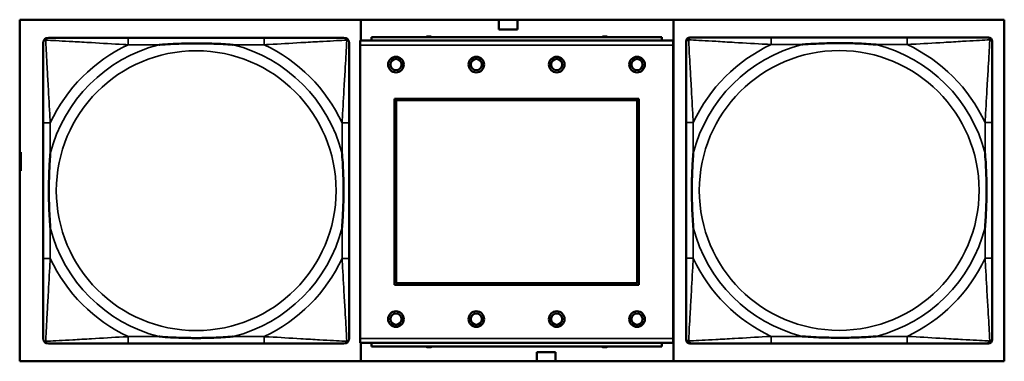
# Model space of a CAD drawing. Header units: inches. Extents: x 1.9 to 64.4, y 1.6 to 69.2.
# Tile 277 of 328: x 49.8 to 52, y 52.7 to 53.5. Entities that reach past the tile are written whole.
import ezdxf

# ---------------------------------------------------------------- set-up
doc = ezdxf.new("R2010")
doc.units = ezdxf.units.IN
doc.header["$MEASUREMENT"] = 0
doc.layers.add('Visible (ANSI)', color=7, linetype='Continuous', lineweight=50)
doc.layers.add('Visible Narrow (ANSI)', color=7, linetype='Continuous', lineweight=35)

msp = doc.modelspace()

# ---------------------------------------------------------------- linework, layer by layer
at = {"layer": 'Visible (ANSI)'}
for p, q in [((49.7505, 52.7318), (49.7505, 53.4968)), ((49.7505, 53.4968), (51.9556, 53.4968)), ((50.5146, 53.4968), (50.5146, 53.4499)), ((50.8236, 53.4751), (50.8236, 53.4968)), ((50.8656, 53.4968), (50.8656, 53.4751)), ((51.2146, 52.7318), (51.2146, 53.4968)), ((51.9556, 53.4968), (51.9556, 52.7318)), ((50.8656, 53.4751), (50.8236, 53.4751)), ((50.2978, 53.4564), (49.9938, 53.4564)), ((51.1887, 53.4579), (50.5387, 53.4579)), ((50.5387, 53.4499), (50.5387, 53.4579)), ((51.1887, 53.4579), (51.1887, 53.4499)), ((51.2512, 53.4569), (51.2551, 53.4569)), ((51.7378, 53.4569), (51.4338, 53.4569)), ((51.9165, 53.4569), (51.9204, 53.4569)), ((51.2142, 53.4499), (50.5132, 53.4499)), ((50.5132, 53.4399), (50.5132, 53.4499)), ((50.5132, 53.4399), (50.5132, 52.7829)), ((51.2142, 53.4499), (51.2142, 53.4399)), ((51.2142, 52.7829), (51.2142, 53.4399)), ((51.2433, 52.7798), (51.2433, 53.449)), ((51.9283, 53.449), (51.9283, 53.4451)), ((50.5902, 52.9029), (50.5902, 53.3199)), ((50.5902, 53.3199), (51.1372, 53.3199)), ((51.1372, 53.3199), (51.1372, 52.9029)), ((50.5938, 53.3163), (51.1336, 53.3163)), ((50.5938, 52.9065), (50.5938, 53.3163)), ((51.1336, 53.3163), (51.1336, 52.9065)), ((49.8033, 53.2658), (49.8033, 52.9619)), ((50.4883, 52.9619), (50.4883, 53.2658)), ((51.2433, 53.2664), (51.2433, 52.9624)), ((51.9283, 52.9624), (51.9283, 53.2664)), ((49.7505, 53.2001), (49.7531, 53.2001)), ((49.7531, 53.2001), (49.7531, 53.1581)), ((49.7531, 53.1581), (49.7505, 53.1581)), ((51.1372, 52.9029), (50.5902, 52.9029)), ((51.1336, 52.9065), (50.5938, 52.9065)), ((49.9938, 52.7713), (50.2978, 52.7713)), ((50.5132, 52.7729), (50.5132, 52.7829)), ((50.5132, 52.7729), (51.2142, 52.7729)), ((50.5146, 52.7729), (50.5146, 52.7318)), ((50.5387, 52.7729), (50.5387, 52.7649)), ((51.1887, 52.7649), (51.1887, 52.7729)), ((51.2142, 52.7829), (51.2142, 52.7729)), ((51.9204, 52.7719), (51.2512, 52.7719)), ((51.4338, 52.7719), (51.7378, 52.7719)), ((51.9283, 52.7837), (51.9283, 52.7798)), ((51.1887, 52.7649), (50.5387, 52.7649)), ((50.9086, 52.7318), (50.9086, 52.7521)), ((50.9086, 52.7521), (50.9506, 52.7521)), ((50.9506, 52.7521), (50.9506, 52.7318)), ((51.9556, 52.7318), (49.7505, 52.7318))]:
    msp.add_line(p, q, dxfattribs=at)
for centre, radius in [((50.5932, 53.3963), 0.0175), ((50.5932, 53.3963), 0.0125), ((50.7732, 53.3963), 0.0175), ((50.7732, 53.3963), 0.0125), ((50.9532, 53.3963), 0.0175), ((50.9532, 53.3963), 0.0125), ((51.1332, 53.3963), 0.0175), ((51.1332, 53.3963), 0.0125), ((50.5932, 52.8263), 0.0175), ((50.5932, 52.8263), 0.0125), ((50.7732, 52.8263), 0.0175), ((50.7732, 52.8263), 0.0125), ((50.9532, 52.8263), 0.0175), ((50.9532, 52.8263), 0.0125), ((51.1332, 52.8263), 0.0175), ((51.1332, 52.8263), 0.0125)]:
    msp.add_circle(centre, radius, dxfattribs=at)
for centre, radius, start, end in [((49.8151, 53.4446), 0.0118, 90, 180), ((50.4765, 53.4446), 0.0118, 0, 90), ((50.6671, 53.442), 0.0175, 65.4758, 114.5242), ((51.0608, 53.442), 0.0175, 65.4758, 114.5242), ((51.2512, 53.449), 0.00787, 90, 180), ((51.2551, 53.4451), 0.0118, 90, 180), ((51.9165, 53.4451), 0.0118, 0, 90), ((51.9204, 53.449), 0.00787, 0, 90), ((49.8151, 52.7831), 0.0118, 180, 270), ((50.4765, 52.7831), 0.0118, 270, 360), ((51.2551, 52.7837), 0.0118, 180, 270), ((51.2512, 52.7798), 0.00787, 180, 270), ((51.9165, 52.7837), 0.0118, 270, 360), ((51.9204, 52.7798), 0.00787, 270, 0), ((50.6671, 52.7806), 0.0175, 243.5005, 296.4995), ((51.0608, 52.7806), 0.0175, 243.5005, 296.4995)]:
    msp.add_arc(centre, radius, start, end, dxfattribs=at)
for points, knots in [([(49.9938, 53.4564), (49.9903, 53.4564), (49.9867, 53.4564), (49.9831, 53.4564), (49.9499, 53.4564), (49.9162, 53.4564), (49.8853, 53.4564), (49.8584, 53.4564), (49.8328, 53.4564), (49.8194, 53.4564), (49.8178, 53.4564), (49.8163, 53.4564), (49.8151, 53.4564)], [0, 0, 0, 0, 0.0272471, 0.0272471, 0.0272471, 0.2790553, 0.2790553, 0.2790553, 0.4988354, 0.4988354, 0.4988354, 0.5252205, 0.5252205, 0.5252205, 0.5252205]), ([(50.4765, 53.4564), (50.4616, 53.4564), (50.42, 53.4564), (50.3794, 53.4564), (50.3528, 53.4564), (50.325, 53.4564), (50.2978, 53.4564)], [-0.5252205, -0.5252205, -0.5252205, -0.5252205, -0.20743, -0.20743, -0.20743, 0, 0, 0, 0]), ([(51.4338, 53.4569), (51.4303, 53.4569), (51.4267, 53.4569), (51.4231, 53.4569), (51.3899, 53.4569), (51.3562, 53.4569), (51.3253, 53.4569), (51.2984, 53.4569), (51.2728, 53.4569), (51.2594, 53.4569), (51.2578, 53.4569), (51.2563, 53.4569), (51.2551, 53.4569)], [0, 0, 0, 0, 0.0272471, 0.0272471, 0.0272471, 0.2790553, 0.2790553, 0.2790553, 0.4988354, 0.4988354, 0.4988354, 0.5252205, 0.5252205, 0.5252205, 0.5252205]), ([(51.9165, 53.4569), (51.9016, 53.4569), (51.86, 53.4569), (51.8194, 53.4569), (51.7928, 53.4569), (51.765, 53.4569), (51.7378, 53.4569)], [-0.5252205, -0.5252205, -0.5252205, -0.5252205, -0.20743, -0.20743, -0.20743, 0, 0, 0, 0]), ([(49.8033, 53.4446), (49.8033, 53.4297), (49.8033, 53.3881), (49.8033, 53.3474), (49.8033, 53.3209), (49.8033, 53.293), (49.8033, 53.2658)], [-0.5252205, -0.5252205, -0.5252205, -0.5252205, -0.20743, -0.20743, -0.20743, 0, 0, 0, 0]), ([(50.0631, 53.4406), (50.0635, 53.4407), (50.0639, 53.4407), (50.0804, 53.4419), (50.0965, 53.4428), (50.1195, 53.4435), (50.1262, 53.4436), (50.1353, 53.4437), (50.1378, 53.4438), (50.1419, 53.4438), (50.1435, 53.4438), (50.1466, 53.4438), (50.1481, 53.4438), (50.1517, 53.4438), (50.1538, 53.4438), (50.1599, 53.4437), (50.1641, 53.4437), (50.1738, 53.4434), (50.1794, 53.4433), (50.1992, 53.4426), (50.2132, 53.4418), (50.2277, 53.4407), (50.2281, 53.4407), (50.2286, 53.4406)], [-0.416114, -0.416114, -0.416114, -0.416114, -0.4127691, -0.4127691, -0.2896446, -0.2896446, -0.2388934, -0.2388934, -0.2201881, -0.2201881, -0.2080204, -0.2080204, -0.196499, -0.196499, -0.1809939, -0.1809939, -0.149741, -0.149741, -0.1073162, -0.1073162, 0, 0, 0.0033356, 0.0033356, 0.0033356, 0.0033356]), ([(50.4883, 53.2658), (50.4883, 53.2694), (50.4883, 53.273), (50.4883, 53.2766), (50.4883, 53.3098), (50.4883, 53.3435), (50.4883, 53.3744), (50.4883, 53.4013), (50.4883, 53.4268), (50.4883, 53.4403), (50.4883, 53.4419), (50.4883, 53.4433), (50.4883, 53.4446)], [0, 0, 0, 0, 0.0272471, 0.0272471, 0.0272471, 0.2790553, 0.2790553, 0.2790553, 0.4988354, 0.4988354, 0.4988354, 0.5252205, 0.5252205, 0.5252205, 0.5252205]), ([(51.2433, 53.4451), (51.2433, 53.4302), (51.2433, 53.3886), (51.2433, 53.348), (51.2433, 53.3214), (51.2433, 53.2936), (51.2433, 53.2664)], [-0.5252205, -0.5252205, -0.5252205, -0.5252205, -0.20743, -0.20743, -0.20743, 0, 0, 0, 0]), ([(51.5031, 53.4412), (51.5035, 53.4412), (51.5039, 53.4412), (51.5204, 53.4425), (51.5365, 53.4433), (51.5595, 53.444), (51.5662, 53.4442), (51.5753, 53.4443), (51.5778, 53.4443), (51.5819, 53.4443), (51.5835, 53.4443), (51.5866, 53.4443), (51.5881, 53.4443), (51.5917, 53.4443), (51.5938, 53.4443), (51.5999, 53.4443), (51.6041, 53.4442), (51.6138, 53.444), (51.6194, 53.4438), (51.6392, 53.4431), (51.6532, 53.4423), (51.6677, 53.4412), (51.6681, 53.4412), (51.6686, 53.4412)], [-0.416114, -0.416114, -0.416114, -0.416114, -0.4127691, -0.4127691, -0.2896446, -0.2896446, -0.2388934, -0.2388934, -0.2201881, -0.2201881, -0.2080204, -0.2080204, -0.196499, -0.196499, -0.1809939, -0.1809939, -0.149741, -0.149741, -0.1073162, -0.1073162, 0, 0, 0.0033356, 0.0033356, 0.0033356, 0.0033356]), ([(51.9283, 53.2664), (51.9283, 53.2699), (51.9283, 53.2735), (51.9283, 53.2771), (51.9283, 53.3103), (51.9283, 53.344), (51.9283, 53.3749), (51.9283, 53.4018), (51.9283, 53.4274), (51.9283, 53.4408), (51.9283, 53.4424), (51.9283, 53.4439), (51.9283, 53.4451)], [0, 0, 0, 0, 0.0272471, 0.0272471, 0.0272471, 0.2790553, 0.2790553, 0.2790553, 0.4988354, 0.4988354, 0.4988354, 0.5252205, 0.5252205, 0.5252205, 0.5252205]), ([(49.819, 53.0311), (49.819, 53.0315), (49.819, 53.032), (49.8177, 53.0485), (49.8169, 53.0645), (49.8162, 53.0875), (49.816, 53.0942), (49.8159, 53.1034), (49.8159, 53.1058), (49.8159, 53.1099), (49.8159, 53.1115), (49.8159, 53.1147), (49.8159, 53.1162), (49.8159, 53.1198), (49.8159, 53.1218), (49.8159, 53.128), (49.816, 53.1321), (49.8162, 53.1418), (49.8164, 53.1474), (49.8171, 53.1672), (49.8179, 53.1812), (49.819, 53.1957), (49.819, 53.1962), (49.819, 53.1966)], [-0.416114, -0.416114, -0.416114, -0.416114, -0.4127691, -0.4127691, -0.2896446, -0.2896446, -0.2388934, -0.2388934, -0.2201881, -0.2201881, -0.2080204, -0.2080204, -0.196499, -0.196499, -0.1809939, -0.1809939, -0.149741, -0.149741, -0.1073162, -0.1073162, 0, 0, 0.0033356, 0.0033356, 0.0033356, 0.0033356]), ([(50.4726, 53.1966), (50.4726, 53.1962), (50.4726, 53.1957), (50.4739, 53.1792), (50.4747, 53.1632), (50.4755, 53.1402), (50.4756, 53.1335), (50.4757, 53.1243), (50.4757, 53.1219), (50.4757, 53.1178), (50.4758, 53.1162), (50.4758, 53.113), (50.4758, 53.1115), (50.4757, 53.1079), (50.4757, 53.1059), (50.4757, 53.0997), (50.4756, 53.0956), (50.4754, 53.0859), (50.4752, 53.0803), (50.4745, 53.0605), (50.4737, 53.0465), (50.4726, 53.032), (50.4726, 53.0315), (50.4726, 53.0311)], [-0.416114, -0.416114, -0.416114, -0.416114, -0.4127691, -0.4127691, -0.2896446, -0.2896446, -0.2388934, -0.2388934, -0.2201881, -0.2201881, -0.2080204, -0.2080204, -0.196499, -0.196499, -0.1809939, -0.1809939, -0.149741, -0.149741, -0.1073162, -0.1073162, 0, 0, 0.0033356, 0.0033356, 0.0033356, 0.0033356]), ([(51.259, 53.0317), (51.259, 53.0321), (51.259, 53.0325), (51.2577, 53.049), (51.2569, 53.0651), (51.2562, 53.088), (51.256, 53.0947), (51.2559, 53.1039), (51.2559, 53.1064), (51.2559, 53.1105), (51.2559, 53.1121), (51.2559, 53.1152), (51.2559, 53.1167), (51.2559, 53.1203), (51.2559, 53.1224), (51.2559, 53.1285), (51.256, 53.1327), (51.2562, 53.1424), (51.2564, 53.148), (51.2571, 53.1678), (51.2579, 53.1818), (51.259, 53.1963), (51.259, 53.1967), (51.259, 53.1972)], [-0.416114, -0.416114, -0.416114, -0.416114, -0.4127691, -0.4127691, -0.2896446, -0.2896446, -0.2388934, -0.2388934, -0.2201881, -0.2201881, -0.2080204, -0.2080204, -0.196499, -0.196499, -0.1809939, -0.1809939, -0.149741, -0.149741, -0.1073162, -0.1073162, 0, 0, 0.0033356, 0.0033356, 0.0033356, 0.0033356]), ([(51.9126, 53.1972), (51.9126, 53.1967), (51.9126, 53.1963), (51.9139, 53.1798), (51.9147, 53.1637), (51.9155, 53.1408), (51.9156, 53.1341), (51.9157, 53.1249), (51.9157, 53.1224), (51.9157, 53.1183), (51.9158, 53.1167), (51.9158, 53.1136), (51.9158, 53.1121), (51.9157, 53.1085), (51.9157, 53.1065), (51.9157, 53.1003), (51.9156, 53.0961), (51.9154, 53.0864), (51.9152, 53.0808), (51.9145, 53.0611), (51.9137, 53.047), (51.9126, 53.0325), (51.9126, 53.0321), (51.9126, 53.0317)], [-0.416114, -0.416114, -0.416114, -0.416114, -0.4127691, -0.4127691, -0.2896446, -0.2896446, -0.2388934, -0.2388934, -0.2201881, -0.2201881, -0.2080204, -0.2080204, -0.196499, -0.196499, -0.1809939, -0.1809939, -0.149741, -0.149741, -0.1073162, -0.1073162, 0, 0, 0.0033356, 0.0033356, 0.0033356, 0.0033356]), ([(49.8033, 52.9619), (49.8033, 52.9347), (49.8033, 52.9068), (49.8033, 52.8803), (49.8033, 52.8396), (49.8033, 52.798), (49.8033, 52.7831)], [3.9382945, 3.9382945, 3.9382945, 3.9382945, 4.1457245, 4.1457245, 4.1457245, 4.463515, 4.463515, 4.463515, 4.463515]), ([(50.4883, 52.7831), (50.4883, 52.798), (50.4883, 52.8396), (50.4883, 52.8803), (50.4883, 52.9068), (50.4883, 52.9347), (50.4883, 52.9619)], [-0.5252205, -0.5252205, -0.5252205, -0.5252205, -0.20743, -0.20743, -0.20743, 0, 0, 0, 0]), ([(51.2433, 52.9624), (51.2433, 52.9352), (51.2433, 52.9074), (51.2433, 52.8808), (51.2433, 52.8402), (51.2433, 52.7986), (51.2433, 52.7837)], [3.9382945, 3.9382945, 3.9382945, 3.9382945, 4.1457245, 4.1457245, 4.1457245, 4.463515, 4.463515, 4.463515, 4.463515]), ([(51.9283, 52.7837), (51.9283, 52.7986), (51.9283, 52.8402), (51.9283, 52.8808), (51.9283, 52.9074), (51.9283, 52.9352), (51.9283, 52.9624)], [-0.5252205, -0.5252205, -0.5252205, -0.5252205, -0.20743, -0.20743, -0.20743, 0, 0, 0, 0]), ([(49.8151, 52.7713), (49.83, 52.7713), (49.8716, 52.7713), (49.9122, 52.7713), (49.9388, 52.7713), (49.9666, 52.7713), (49.9938, 52.7713)], [-0.5252205, -0.5252205, -0.5252205, -0.5252205, -0.20743, -0.20743, -0.20743, 0, 0, 0, 0]), ([(50.2286, 52.7871), (50.2281, 52.7871), (50.2277, 52.787), (50.2132, 52.7859), (50.1992, 52.7851), (50.1794, 52.7844), (50.1738, 52.7843), (50.1641, 52.7841), (50.1599, 52.784), (50.1538, 52.7839), (50.1517, 52.7839), (50.1481, 52.7839), (50.1466, 52.7839), (50.1435, 52.7839), (50.1419, 52.7839), (50.1378, 52.7839), (50.1353, 52.784), (50.1262, 52.7841), (50.1195, 52.7842), (50.0965, 52.7849), (50.0804, 52.7858), (50.0639, 52.787), (50.0635, 52.7871), (50.0631, 52.7871)], [-0.4149464, -0.4149464, -0.4149464, -0.4149464, -0.41162, -0.41162, -0.3046026, -0.3046026, -0.2622958, -0.2622958, -0.23113, -0.23113, -0.215668, -0.215668, -0.2041787, -0.2041787, -0.1920448, -0.1920448, -0.1733916, -0.1733916, -0.1227817, -0.1227817, 0, 0, 0.0033356, 0.0033356, 0.0033356, 0.0033356]), ([(50.2978, 52.7713), (50.325, 52.7713), (50.3528, 52.7713), (50.3794, 52.7713), (50.42, 52.7713), (50.4616, 52.7713), (50.4765, 52.7713)], [3.9382945, 3.9382945, 3.9382945, 3.9382945, 4.1457245, 4.1457245, 4.1457245, 4.463515, 4.463515, 4.463515, 4.463515]), ([(51.2551, 52.7719), (51.27, 52.7719), (51.3116, 52.7719), (51.3522, 52.7719), (51.3788, 52.7719), (51.4066, 52.7719), (51.4338, 52.7719)], [-0.5252205, -0.5252205, -0.5252205, -0.5252205, -0.20743, -0.20743, -0.20743, 0, 0, 0, 0]), ([(51.6686, 52.7876), (51.6681, 52.7876), (51.6677, 52.7876), (51.6532, 52.7865), (51.6392, 52.7857), (51.6194, 52.785), (51.6138, 52.7848), (51.6041, 52.7846), (51.5999, 52.7845), (51.5938, 52.7845), (51.5917, 52.7845), (51.5881, 52.7845), (51.5866, 52.7845), (51.5835, 52.7845), (51.5819, 52.7845), (51.5778, 52.7845), (51.5753, 52.7845), (51.5662, 52.7846), (51.5595, 52.7848), (51.5365, 52.7855), (51.5204, 52.7863), (51.5039, 52.7876), (51.5035, 52.7876), (51.5031, 52.7876)], [-0.4149464, -0.4149464, -0.4149464, -0.4149464, -0.41162, -0.41162, -0.3046026, -0.3046026, -0.2622958, -0.2622958, -0.23113, -0.23113, -0.215668, -0.215668, -0.2041787, -0.2041787, -0.1920448, -0.1920448, -0.1733916, -0.1733916, -0.1227817, -0.1227817, 0, 0, 0.0033356, 0.0033356, 0.0033356, 0.0033356]), ([(51.7378, 52.7719), (51.765, 52.7719), (51.7928, 52.7719), (51.8194, 52.7719), (51.86, 52.7719), (51.9016, 52.7719), (51.9165, 52.7719)], [3.9382945, 3.9382945, 3.9382945, 3.9382945, 4.1457245, 4.1457245, 4.1457245, 4.463515, 4.463515, 4.463515, 4.463515])]:
    msp.add_open_spline(points, degree=3, knots=knots, dxfattribs=at)
at = {"layer": 'Visible Narrow (ANSI)'}
for p, q in [((49.9938, 53.4564), (49.9938, 53.4406)), ((50.2978, 53.4564), (50.2978, 53.4406)), ((51.4338, 53.4569), (51.4338, 53.4412)), ((51.7378, 53.4569), (51.7378, 53.4412)), ((49.9938, 53.4406), (50.0631, 53.4406)), ((50.2286, 53.4406), (50.2978, 53.4406)), ((50.5132, 53.4399), (51.2142, 53.4399)), ((51.4338, 53.4412), (51.5031, 53.4412)), ((51.6686, 53.4412), (51.7378, 53.4412)), ((49.819, 53.2658), (49.8033, 53.2658)), ((49.819, 53.1966), (49.819, 53.2658)), ((50.4883, 53.2658), (50.4726, 53.2658)), ((50.4726, 53.2658), (50.4726, 53.1966)), ((51.259, 53.2664), (51.2433, 53.2664)), ((51.259, 53.1972), (51.259, 53.2664)), ((51.9283, 53.2664), (51.9126, 53.2664)), ((51.9126, 53.2664), (51.9126, 53.1972)), ((49.819, 52.9619), (49.819, 53.0311)), ((50.4726, 53.0311), (50.4726, 52.9619)), ((51.259, 52.9624), (51.259, 53.0317)), ((51.9126, 53.0317), (51.9126, 52.9624)), ((49.819, 52.9619), (49.8033, 52.9619)), ((50.4883, 52.9619), (50.4726, 52.9619)), ((51.259, 52.9624), (51.2433, 52.9624)), ((51.9283, 52.9624), (51.9126, 52.9624)), ((49.9938, 52.7871), (49.9938, 52.7713)), ((50.0631, 52.7871), (49.9938, 52.7871)), ((50.2978, 52.7871), (50.2286, 52.7871)), ((50.2978, 52.7871), (50.2978, 52.7713)), ((51.2142, 52.7829), (50.5132, 52.7829)), ((51.4338, 52.7876), (51.4338, 52.7719)), ((51.5031, 52.7876), (51.4338, 52.7876)), ((51.7378, 52.7876), (51.6686, 52.7876)), ((51.7378, 52.7876), (51.7378, 52.7719))]:
    msp.add_line(p, q, dxfattribs=at)
for centre in [(50.1458, 53.1139), (51.5858, 53.1144)]:
    msp.add_circle(centre, 0.3133, dxfattribs=at)
for centre, radius, start, end in [((50.1458, 53.1139), 0.3371, 104.2103, 165.7897), ((50.1458, 53.1139), 0.3604, 114.9407, 155.0593), ((50.1458, 53.1139), 0.3371, 14.2103, 75.7897), ((50.1458, 53.1139), 0.3604, 24.9407, 65.0593), ((51.5858, 53.1144), 0.3371, 104.2103, 165.7897), ((51.5858, 53.1144), 0.3604, 114.9407, 155.0593), ((51.5858, 53.1144), 0.3371, 14.2103, 75.7897), ((51.5858, 53.1144), 0.3604, 24.9407, 65.0593), ((50.1458, 53.1139), 0.3371, 194.2103, 255.7897), ((50.1458, 53.1139), 0.3371, 284.2103, 345.7897), ((51.5858, 53.1144), 0.3371, 194.2103, 255.7897), ((51.5858, 53.1144), 0.3371, 284.2103, 345.7897), ((50.1458, 53.1139), 0.3604, 204.9407, 245.0593), ((50.1458, 53.1139), 0.3604, 294.9407, 335.0593), ((51.5858, 53.1144), 0.3604, 204.9407, 245.0593), ((51.5858, 53.1144), 0.3604, 294.9407, 335.0593)]:
    msp.add_arc(centre, radius, start, end, dxfattribs=at)
for points, knots in [([(49.8033, 53.4446), (49.8033, 53.4452), (49.8034, 53.4457), (49.8036, 53.4467), (49.8038, 53.4471), (49.8041, 53.4478), (49.8042, 53.448), (49.8045, 53.4484), (49.8046, 53.4486), (49.8049, 53.449), (49.8052, 53.4492), (49.8059, 53.4498), (49.8064, 53.4502), (49.8075, 53.4507), (49.808, 53.4509), (49.8086, 53.4511)], [-0.02627331, -0.02627331, -0.02627331, -0.02627331, -0.02158775, -0.02158775, -0.01736415, -0.01736415, -0.0147244, -0.0147244, -0.01307456, -0.01307456, -0.00977487, -0.00977487, -0.00449537, -0.00449537, 0.00012419, 0.00012419, 0.00012419, 0.00012419]), ([(49.8086, 53.4511), (49.8088, 53.4517), (49.809, 53.4522), (49.8095, 53.4533), (49.8098, 53.4538), (49.8104, 53.4545), (49.8107, 53.4547), (49.8111, 53.455), (49.8112, 53.4552), (49.8116, 53.4554), (49.8119, 53.4556), (49.8125, 53.4559), (49.8129, 53.4561), (49.8139, 53.4563), (49.8145, 53.4564), (49.8151, 53.4564)], [-0.00012419, -0.00012419, -0.00012419, -0.00012419, 0.00449537, 0.00449537, 0.00977487, 0.00977487, 0.01307456, 0.01307456, 0.0147244, 0.0147244, 0.01736415, 0.01736415, 0.02158775, 0.02158775, 0.02627331, 0.02627331, 0.02627331, 0.02627331]), ([(49.819, 53.2658), (49.8188, 53.2696), (49.8186, 53.2733), (49.8171, 53.3007), (49.8157, 53.3249), (49.8135, 53.3627), (49.8127, 53.3768), (49.8107, 53.412), (49.8096, 53.4321), (49.8088, 53.4476), (49.8087, 53.4494), (49.8086, 53.4511)], [0, 0, 0, 0, 0.0278591, 0.0278591, 0.201273, 0.201273, 0.3066357, 0.3066357, 0.475216, 0.475216, 0.5007189, 0.5007189, 0.5007189, 0.5007189]), ([(49.8086, 53.4511), (49.8103, 53.451), (49.8121, 53.4509), (49.8275, 53.4501), (49.8477, 53.449), (49.8829, 53.447), (49.8969, 53.4462), (49.9348, 53.444), (49.959, 53.4426), (49.9863, 53.441), (49.9901, 53.4408), (49.9938, 53.4406)], [-0.5007189, -0.5007189, -0.5007189, -0.5007189, -0.475216, -0.475216, -0.3066357, -0.3066357, -0.201273, -0.201273, -0.0278591, -0.0278591, 0, 0, 0, 0]), ([(50.2978, 53.4406), (50.3015, 53.4408), (50.3053, 53.441), (50.3326, 53.4426), (50.3568, 53.444), (50.3947, 53.4462), (50.4087, 53.447), (50.444, 53.449), (50.4641, 53.4501), (50.4795, 53.4509), (50.4813, 53.451), (50.483, 53.4511)], [0, 0, 0, 0, 0.0278591, 0.0278591, 0.201273, 0.201273, 0.3066357, 0.3066357, 0.475216, 0.475216, 0.5007189, 0.5007189, 0.5007189, 0.5007189]), ([(50.483, 53.4511), (50.483, 53.4494), (50.4829, 53.4476), (50.482, 53.4321), (50.481, 53.412), (50.479, 53.3768), (50.4781, 53.3627), (50.4759, 53.3249), (50.4745, 53.3007), (50.473, 53.2733), (50.4728, 53.2696), (50.4726, 53.2658)], [-0.5007189, -0.5007189, -0.5007189, -0.5007189, -0.475216, -0.475216, -0.3066357, -0.3066357, -0.201273, -0.201273, -0.0278591, -0.0278591, 0, 0, 0, 0]), ([(50.4765, 53.4564), (50.4771, 53.4564), (50.4777, 53.4563), (50.4787, 53.4561), (50.4791, 53.4559), (50.4798, 53.4556), (50.48, 53.4554), (50.4804, 53.4552), (50.4805, 53.455), (50.4809, 53.4547), (50.4812, 53.4545), (50.4818, 53.4538), (50.4821, 53.4533), (50.4826, 53.4522), (50.4829, 53.4517), (50.483, 53.4511)], [-0.02627331, -0.02627331, -0.02627331, -0.02627331, -0.02158775, -0.02158775, -0.01736415, -0.01736415, -0.0147244, -0.0147244, -0.01307456, -0.01307456, -0.00977487, -0.00977487, -0.00449537, -0.00449537, 0.00012419, 0.00012419, 0.00012419, 0.00012419]), ([(50.483, 53.4511), (50.4836, 53.4509), (50.4842, 53.4507), (50.4852, 53.4502), (50.4857, 53.4498), (50.4864, 53.4492), (50.4867, 53.449), (50.487, 53.4486), (50.4871, 53.4484), (50.4874, 53.448), (50.4875, 53.4478), (50.4878, 53.4471), (50.488, 53.4467), (50.4883, 53.4457), (50.4883, 53.4452), (50.4883, 53.4446)], [-0.00012419, -0.00012419, -0.00012419, -0.00012419, 0.00449537, 0.00449537, 0.00977487, 0.00977487, 0.01307456, 0.01307456, 0.0147244, 0.0147244, 0.01736415, 0.01736415, 0.02158775, 0.02158775, 0.02627331, 0.02627331, 0.02627331, 0.02627331]), ([(51.2433, 53.4451), (51.2433, 53.4457), (51.2434, 53.4463), (51.2436, 53.4473), (51.2438, 53.4477), (51.2441, 53.4484), (51.2442, 53.4486), (51.2445, 53.449), (51.2446, 53.4491), (51.2449, 53.4495), (51.2452, 53.4498), (51.2459, 53.4504), (51.2464, 53.4507), (51.2475, 53.4512), (51.248, 53.4515), (51.2486, 53.4516)], [-0.02627331, -0.02627331, -0.02627331, -0.02627331, -0.02158775, -0.02158775, -0.01736415, -0.01736415, -0.0147244, -0.0147244, -0.01307456, -0.01307456, -0.00977487, -0.00977487, -0.00449537, -0.00449537, 0.00012419, 0.00012419, 0.00012419, 0.00012419]), ([(51.2486, 53.4516), (51.2488, 53.4522), (51.249, 53.4528), (51.2495, 53.4538), (51.2498, 53.4543), (51.2504, 53.455), (51.2507, 53.4553), (51.2511, 53.4556), (51.2512, 53.4557), (51.2516, 53.456), (51.2519, 53.4561), (51.2525, 53.4564), (51.2529, 53.4566), (51.2539, 53.4568), (51.2545, 53.4569), (51.2551, 53.4569)], [-0.00012419, -0.00012419, -0.00012419, -0.00012419, 0.00449537, 0.00449537, 0.00977487, 0.00977487, 0.01307456, 0.01307456, 0.0147244, 0.0147244, 0.01736415, 0.01736415, 0.02158775, 0.02158775, 0.02627331, 0.02627331, 0.02627331, 0.02627331]), ([(51.259, 53.2664), (51.2588, 53.2701), (51.2586, 53.2739), (51.2571, 53.3012), (51.2557, 53.3254), (51.2535, 53.3633), (51.2527, 53.3773), (51.2507, 53.4126), (51.2496, 53.4327), (51.2488, 53.4481), (51.2487, 53.4499), (51.2486, 53.4516)], [0, 0, 0, 0, 0.0278591, 0.0278591, 0.201273, 0.201273, 0.3066357, 0.3066357, 0.475216, 0.475216, 0.5007189, 0.5007189, 0.5007189, 0.5007189]), ([(51.2486, 53.4516), (51.2503, 53.4515), (51.2521, 53.4515), (51.2675, 53.4506), (51.2877, 53.4496), (51.3229, 53.4476), (51.3369, 53.4467), (51.3748, 53.4445), (51.399, 53.4431), (51.4263, 53.4416), (51.4301, 53.4414), (51.4338, 53.4412)], [-0.5007189, -0.5007189, -0.5007189, -0.5007189, -0.475216, -0.475216, -0.3066357, -0.3066357, -0.201273, -0.201273, -0.0278591, -0.0278591, 0, 0, 0, 0]), ([(51.7378, 53.4412), (51.7415, 53.4414), (51.7453, 53.4416), (51.7726, 53.4431), (51.7968, 53.4445), (51.8347, 53.4467), (51.8487, 53.4476), (51.884, 53.4496), (51.9041, 53.4506), (51.9195, 53.4515), (51.9213, 53.4515), (51.923, 53.4516)], [0, 0, 0, 0, 0.0278591, 0.0278591, 0.201273, 0.201273, 0.3066357, 0.3066357, 0.475216, 0.475216, 0.5007189, 0.5007189, 0.5007189, 0.5007189]), ([(51.923, 53.4516), (51.923, 53.4499), (51.9229, 53.4481), (51.922, 53.4327), (51.921, 53.4126), (51.919, 53.3773), (51.9181, 53.3633), (51.9159, 53.3254), (51.9145, 53.3012), (51.913, 53.2739), (51.9128, 53.2701), (51.9126, 53.2664)], [-0.5007189, -0.5007189, -0.5007189, -0.5007189, -0.475216, -0.475216, -0.3066357, -0.3066357, -0.201273, -0.201273, -0.0278591, -0.0278591, 0, 0, 0, 0]), ([(51.9165, 53.4569), (51.9171, 53.4569), (51.9177, 53.4568), (51.9187, 53.4566), (51.9191, 53.4564), (51.9198, 53.4561), (51.92, 53.456), (51.9204, 53.4557), (51.9205, 53.4556), (51.9209, 53.4553), (51.9212, 53.455), (51.9218, 53.4543), (51.9221, 53.4538), (51.9226, 53.4528), (51.9229, 53.4522), (51.923, 53.4516)], [-0.02627331, -0.02627331, -0.02627331, -0.02627331, -0.02158775, -0.02158775, -0.01736415, -0.01736415, -0.0147244, -0.0147244, -0.01307456, -0.01307456, -0.00977487, -0.00977487, -0.00449537, -0.00449537, 0.00012419, 0.00012419, 0.00012419, 0.00012419]), ([(51.923, 53.4516), (51.9236, 53.4515), (51.9242, 53.4512), (51.9252, 53.4507), (51.9257, 53.4504), (51.9264, 53.4498), (51.9267, 53.4495), (51.927, 53.4491), (51.9271, 53.449), (51.9274, 53.4486), (51.9275, 53.4484), (51.9278, 53.4477), (51.928, 53.4473), (51.9283, 53.4463), (51.9283, 53.4457), (51.9283, 53.4451)], [-0.00012419, -0.00012419, -0.00012419, -0.00012419, 0.00449537, 0.00449537, 0.00977487, 0.00977487, 0.01307456, 0.01307456, 0.0147244, 0.0147244, 0.01736415, 0.01736415, 0.02158775, 0.02158775, 0.02627331, 0.02627331, 0.02627331, 0.02627331]), ([(49.8086, 52.7766), (49.8087, 52.7783), (49.8088, 52.7801), (49.8096, 52.7956), (49.8107, 52.8157), (49.8127, 52.8509), (49.8135, 52.865), (49.8157, 52.9028), (49.8171, 52.927), (49.8186, 52.9544), (49.8188, 52.9581), (49.819, 52.9619)], [-4.4390134, -4.4390134, -4.4390134, -4.4390134, -4.4135105, -4.4135105, -4.2449302, -4.2449302, -4.1395675, -4.1395675, -3.9661536, -3.9661536, -3.9382945, -3.9382945, -3.9382945, -3.9382945]), ([(50.4726, 52.9619), (50.4728, 52.9581), (50.473, 52.9544), (50.4745, 52.927), (50.4759, 52.9028), (50.4781, 52.865), (50.479, 52.8509), (50.481, 52.8157), (50.482, 52.7956), (50.4829, 52.7801), (50.483, 52.7783), (50.483, 52.7766)], [0, 0, 0, 0, 0.0278591, 0.0278591, 0.201273, 0.201273, 0.3066357, 0.3066357, 0.475216, 0.475216, 0.5007189, 0.5007189, 0.5007189, 0.5007189]), ([(51.2486, 52.7772), (51.2487, 52.7789), (51.2488, 52.7807), (51.2496, 52.7961), (51.2507, 52.8163), (51.2527, 52.8515), (51.2535, 52.8655), (51.2557, 52.9034), (51.2571, 52.9276), (51.2586, 52.9549), (51.2588, 52.9587), (51.259, 52.9624)], [-4.4390134, -4.4390134, -4.4390134, -4.4390134, -4.4135105, -4.4135105, -4.2449302, -4.2449302, -4.1395675, -4.1395675, -3.9661536, -3.9661536, -3.9382945, -3.9382945, -3.9382945, -3.9382945]), ([(51.9126, 52.9624), (51.9128, 52.9587), (51.913, 52.9549), (51.9145, 52.9276), (51.9159, 52.9034), (51.9181, 52.8655), (51.919, 52.8515), (51.921, 52.8163), (51.922, 52.7961), (51.9229, 52.7807), (51.923, 52.7789), (51.923, 52.7772)], [0, 0, 0, 0, 0.0278591, 0.0278591, 0.201273, 0.201273, 0.3066357, 0.3066357, 0.475216, 0.475216, 0.5007189, 0.5007189, 0.5007189, 0.5007189]), ([(49.8086, 52.7766), (49.808, 52.7768), (49.8075, 52.777), (49.8064, 52.7775), (49.8059, 52.7779), (49.8052, 52.7785), (49.8049, 52.7787), (49.8046, 52.7791), (49.8045, 52.7793), (49.8042, 52.7797), (49.8041, 52.7799), (49.8038, 52.7806), (49.8036, 52.781), (49.8034, 52.782), (49.8033, 52.7825), (49.8033, 52.7831)], [-0.00012419, -0.00012419, -0.00012419, -0.00012419, 0.00449537, 0.00449537, 0.00977487, 0.00977487, 0.01307456, 0.01307456, 0.0147244, 0.0147244, 0.01736415, 0.01736415, 0.02158775, 0.02158775, 0.02627331, 0.02627331, 0.02627331, 0.02627331]), ([(49.9938, 52.7871), (49.9901, 52.7869), (49.9863, 52.7867), (49.959, 52.7852), (49.9348, 52.7837), (49.8969, 52.7815), (49.8829, 52.7807), (49.8477, 52.7787), (49.8275, 52.7776), (49.8121, 52.7768), (49.8103, 52.7767), (49.8086, 52.7766)], [0, 0, 0, 0, 0.0278591, 0.0278591, 0.201273, 0.201273, 0.3066357, 0.3066357, 0.475216, 0.475216, 0.5007189, 0.5007189, 0.5007189, 0.5007189]), ([(49.8151, 52.7713), (49.8145, 52.7713), (49.8139, 52.7714), (49.8129, 52.7717), (49.8125, 52.7718), (49.8119, 52.7721), (49.8116, 52.7723), (49.8112, 52.7726), (49.8111, 52.7727), (49.8107, 52.773), (49.8104, 52.7732), (49.8098, 52.774), (49.8095, 52.7744), (49.809, 52.7755), (49.8088, 52.776), (49.8086, 52.7766)], [-0.02627331, -0.02627331, -0.02627331, -0.02627331, -0.02158775, -0.02158775, -0.01736415, -0.01736415, -0.0147244, -0.0147244, -0.01307456, -0.01307456, -0.00977487, -0.00977487, -0.00449537, -0.00449537, 0.00012419, 0.00012419, 0.00012419, 0.00012419]), ([(50.483, 52.7766), (50.4813, 52.7767), (50.4795, 52.7768), (50.4641, 52.7776), (50.444, 52.7787), (50.4087, 52.7807), (50.3947, 52.7815), (50.3568, 52.7837), (50.3326, 52.7852), (50.3053, 52.7867), (50.3015, 52.7869), (50.2978, 52.7871)], [-4.4390134, -4.4390134, -4.4390134, -4.4390134, -4.4135105, -4.4135105, -4.2449302, -4.2449302, -4.1395675, -4.1395675, -3.9661536, -3.9661536, -3.9382945, -3.9382945, -3.9382945, -3.9382945]), ([(50.483, 52.7766), (50.4829, 52.776), (50.4826, 52.7755), (50.4821, 52.7744), (50.4818, 52.774), (50.4812, 52.7732), (50.4809, 52.773), (50.4805, 52.7727), (50.4804, 52.7726), (50.48, 52.7723), (50.4798, 52.7721), (50.4791, 52.7718), (50.4787, 52.7717), (50.4777, 52.7714), (50.4771, 52.7713), (50.4765, 52.7713)], [-0.00012419, -0.00012419, -0.00012419, -0.00012419, 0.00449537, 0.00449537, 0.00977487, 0.00977487, 0.01307456, 0.01307456, 0.0147244, 0.0147244, 0.01736415, 0.01736415, 0.02158775, 0.02158775, 0.02627331, 0.02627331, 0.02627331, 0.02627331]), ([(50.4883, 52.7831), (50.4883, 52.7825), (50.4883, 52.782), (50.488, 52.781), (50.4878, 52.7806), (50.4875, 52.7799), (50.4874, 52.7797), (50.4871, 52.7793), (50.487, 52.7791), (50.4867, 52.7787), (50.4864, 52.7785), (50.4857, 52.7779), (50.4852, 52.7775), (50.4842, 52.777), (50.4836, 52.7768), (50.483, 52.7766)], [-0.02627331, -0.02627331, -0.02627331, -0.02627331, -0.02158775, -0.02158775, -0.01736415, -0.01736415, -0.0147244, -0.0147244, -0.01307456, -0.01307456, -0.00977487, -0.00977487, -0.00449537, -0.00449537, 0.00012419, 0.00012419, 0.00012419, 0.00012419]), ([(51.2486, 52.7772), (51.248, 52.7773), (51.2475, 52.7776), (51.2464, 52.7781), (51.2459, 52.7784), (51.2452, 52.779), (51.2449, 52.7793), (51.2446, 52.7797), (51.2445, 52.7798), (51.2442, 52.7802), (51.2441, 52.7805), (51.2438, 52.7811), (51.2436, 52.7815), (51.2434, 52.7825), (51.2433, 52.7831), (51.2433, 52.7837)], [-0.00012419, -0.00012419, -0.00012419, -0.00012419, 0.00449537, 0.00449537, 0.00977487, 0.00977487, 0.01307456, 0.01307456, 0.0147244, 0.0147244, 0.01736415, 0.01736415, 0.02158775, 0.02158775, 0.02627331, 0.02627331, 0.02627331, 0.02627331]), ([(51.4338, 52.7876), (51.4301, 52.7874), (51.4263, 52.7872), (51.399, 52.7857), (51.3748, 52.7843), (51.3369, 52.7821), (51.3229, 52.7812), (51.2877, 52.7793), (51.2675, 52.7782), (51.2521, 52.7774), (51.2503, 52.7773), (51.2486, 52.7772)], [0, 0, 0, 0, 0.0278591, 0.0278591, 0.201273, 0.201273, 0.3066357, 0.3066357, 0.475216, 0.475216, 0.5007189, 0.5007189, 0.5007189, 0.5007189]), ([(51.2551, 52.7719), (51.2545, 52.7719), (51.2539, 52.772), (51.2529, 52.7722), (51.2525, 52.7724), (51.2519, 52.7727), (51.2516, 52.7728), (51.2512, 52.7731), (51.2511, 52.7732), (51.2507, 52.7735), (51.2504, 52.7738), (51.2498, 52.7745), (51.2495, 52.775), (51.249, 52.776), (51.2488, 52.7766), (51.2486, 52.7772)], [-0.02627331, -0.02627331, -0.02627331, -0.02627331, -0.02158775, -0.02158775, -0.01736415, -0.01736415, -0.0147244, -0.0147244, -0.01307456, -0.01307456, -0.00977487, -0.00977487, -0.00449537, -0.00449537, 0.00012419, 0.00012419, 0.00012419, 0.00012419]), ([(51.923, 52.7772), (51.9213, 52.7773), (51.9195, 52.7774), (51.9041, 52.7782), (51.884, 52.7793), (51.8487, 52.7812), (51.8347, 52.7821), (51.7968, 52.7843), (51.7726, 52.7857), (51.7453, 52.7872), (51.7415, 52.7874), (51.7378, 52.7876)], [-4.4390134, -4.4390134, -4.4390134, -4.4390134, -4.4135105, -4.4135105, -4.2449302, -4.2449302, -4.1395675, -4.1395675, -3.9661536, -3.9661536, -3.9382945, -3.9382945, -3.9382945, -3.9382945]), ([(51.923, 52.7772), (51.9229, 52.7766), (51.9226, 52.776), (51.9221, 52.775), (51.9218, 52.7745), (51.9212, 52.7738), (51.9209, 52.7735), (51.9205, 52.7732), (51.9204, 52.7731), (51.92, 52.7728), (51.9198, 52.7727), (51.9191, 52.7724), (51.9187, 52.7722), (51.9177, 52.772), (51.9171, 52.7719), (51.9165, 52.7719)], [-0.00012419, -0.00012419, -0.00012419, -0.00012419, 0.00449537, 0.00449537, 0.00977487, 0.00977487, 0.01307456, 0.01307456, 0.0147244, 0.0147244, 0.01736415, 0.01736415, 0.02158775, 0.02158775, 0.02627331, 0.02627331, 0.02627331, 0.02627331]), ([(51.9283, 52.7837), (51.9283, 52.7831), (51.9283, 52.7825), (51.928, 52.7815), (51.9278, 52.7811), (51.9275, 52.7805), (51.9274, 52.7802), (51.9271, 52.7798), (51.927, 52.7797), (51.9267, 52.7793), (51.9264, 52.779), (51.9257, 52.7784), (51.9252, 52.7781), (51.9242, 52.7776), (51.9236, 52.7773), (51.923, 52.7772)], [-0.02627331, -0.02627331, -0.02627331, -0.02627331, -0.02158775, -0.02158775, -0.01736415, -0.01736415, -0.0147244, -0.0147244, -0.01307456, -0.01307456, -0.00977487, -0.00977487, -0.00449537, -0.00449537, 0.00012419, 0.00012419, 0.00012419, 0.00012419])]:
    msp.add_open_spline(points, degree=3, knots=knots, dxfattribs=at)

doc.saveas('drawing.dxf')
